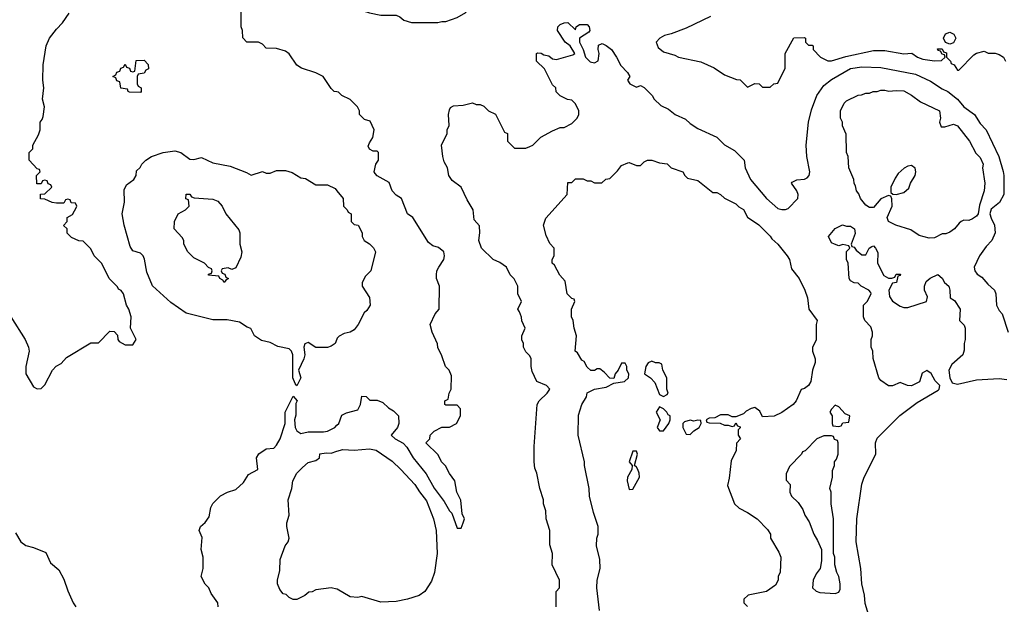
# Model space of a CAD drawing. Header units: inches. Extents: x 1793389 to 1900389, y 320802 to 470796.
# Tile 287 of 656: x 1848338 to 1853496, y 396783 to 399847. Entities that reach past the tile are written whole.
import ezdxf

# ---------------------------------------------------------------- set-up
doc = ezdxf.new("R2010")
doc.units = ezdxf.units.IN
doc.header["$MEASUREMENT"] = 0
doc.layers.add('B8349', color=7, linetype='Continuous')
doc.layers.add('B8359', color=7, linetype='Continuous')

msp = doc.modelspace()

# ---------------------------------------------------------------- linework, layer by layer
at = {"layer": 'B8349', "color": 2}
for points, elevation in [([(1850000, 399468.3), (1849986, 399470), (1849970, 399486), (1849928.4, 399548.4), (1849889.1, 399569.1), (1849813.6, 399593.6), (1849790, 399608.7), (1849750, 399668), (1849730, 399682), (1849683.6, 399696.4), (1849630, 399698), (1849610, 399718), (1849588.4, 399728.4), (1849528, 399730), (1849507.3, 399752.7), (1849506, 399790), (1849498, 399810), (1849498, 399910), (1849506, 399930), (1849530, 399954), (1849553.6, 400000)], 262), ([(1848290.8, 398290), (1848367.3, 398170), (1848384, 398130), (1848387.3, 398110), (1848370.8, 398030), (1848371, 397990), (1848410, 397922), (1848430, 397912), (1848450, 397914), (1848470, 397934), (1848509.1, 398010.9), (1848528.9, 398031.1), (1848554.6, 398045.4), (1848583.1, 398076.9), (1848710, 398154), (1848750, 398154), (1848810, 398214), (1848832.7, 398212.7), (1848850, 398194), (1848852, 398170), (1848859.6, 398159.6), (1848890, 398142), (1848930, 398142), (1848948, 398170), (1848918, 398230), (1848922, 398290), (1848909, 398330), (1848897.2, 398350), (1848882, 398410), (1848870, 398428), (1848855.3, 398435.3), (1848850, 398446), (1848806, 398490), (1848768.9, 398568.9), (1848728.9, 398608.9), (1848710, 398646), (1848670, 398686), (1848648.4, 398688.4), (1848610, 398706), (1848587.3, 398727.3), (1848586, 398750), (1848568, 398768), (1848586, 398790), (1848586, 398810), (1848614.6, 398825.4), (1848636.4, 398863.6), (1848638, 398870), (1848630, 398886), (1848607.3, 398887.3), (1848602, 398902), (1848590, 398906), (1848578, 398902), (1848570, 398886), (1848530, 398886), (1848508.4, 398888.4), (1848470, 398906), (1848447.3, 398907.3), (1848447.3, 398932.7), (1848470, 398934), (1848506, 398970), (1848502, 398982), (1848487.3, 398987.3), (1848482, 399002), (1848470, 399006), (1848458, 399002), (1848450, 398986), (1848427.3, 398987.3), (1848426, 399030), (1848446, 399050), (1848442, 399062), (1848430, 399066), (1848388, 399110), (1848388.4, 399151.6), (1848406, 399170), (1848406, 399190), (1848436.4, 399243.6), (1848446, 399270), (1848446, 399310), (1848456.4, 399323.6), (1848460.4, 399339.6), (1848468, 399390), (1848458, 399430), (1848465.2, 399490), (1848459, 399530), (1848461.2, 399610), (1848477.2, 399710), (1848494, 399750), (1848530, 399798), (1848562, 399830), (1848598, 399882)], 266), ([(1850000, 398172.7), (1849991.3, 398150), (1849970, 398135.3), (1849950, 398129.2), (1849890, 398129), (1849850, 398155.3), (1849831.6, 398148.4), (1849826, 398130), (1849831, 398090), (1849826, 398070), (1849798, 398010), (1849811, 397970), (1849790, 397928), (1849780.4, 397940.4), (1849769, 397970), (1849769, 398090), (1849762, 398110), (1849750, 398122), (1849690, 398134), (1849650, 398155.3), (1849605.6, 398165.6), (1849568, 398190), (1849548.4, 398228.4), (1849530, 398235.3), (1849490, 398262), (1849425.4, 398274.6), (1849350, 398273.2), (1849210, 398309.3), (1849130, 398364), (1849032.9, 398452.9), (1849003.2, 398523.2), (1848991.5, 398591.5), (1848984, 398610), (1848970, 398624), (1848930, 398635.3), (1848917.5, 398657.5), (1848884.5, 398770), (1848875.1, 398830), (1848886.6, 398890), (1848885.6, 398954.4), (1848898, 398982), (1848935.3, 399010), (1848948, 399030), (1848950, 399054), (1848968.4, 399071.6), (1848978, 399090), (1848998, 399110), (1849028, 399130), (1849090, 399150.7), (1849150, 399158.8), (1849182, 399150), (1849230, 399116), (1849250, 399114.8), (1849290, 399125.5), (1849350, 399097), (1849439.8, 399079.8), (1849526.8, 399046.8), (1849550, 399031.3), (1849610, 399051.3), (1849630, 399042), (1849650, 399042), (1849683.1, 399056.9), (1849730, 399056), (1849765.4, 399045.4), (1849810, 399018), (1849834.4, 399014.4), (1849890, 398982), (1849950, 398982), (1849990, 398962), (1850000, 398949.6)], 262), ([(1849378, 396770), (1849375.3, 396790), (1849340.2, 396840.2), (1849328, 396870), (1849309.1, 396889.1), (1849289.1, 396929.1), (1849299, 396970), (1849299, 397030), (1849288, 397070), (1849293.6, 397133.6), (1849278, 397170), (1849286, 397190), (1849310, 397212), (1849330, 397242), (1849339, 397290), (1849350, 397311.3), (1849390, 397351.3), (1849426, 397370), (1849470, 397384.7), (1849510, 397422), (1849536.4, 397463.6), (1849586, 397490), (1849578, 397550), (1849590, 397571.3), (1849630, 397598), (1849670, 397602), (1849683.1, 397616.9), (1849702, 397650), (1849729, 397730), (1849729, 397790), (1849770, 397874), (1849791, 397850), (1849784.7, 397835.3), (1849785.4, 397774.6), (1849778, 397750), (1849781, 397710), (1849790, 397692), (1849810, 397678), (1849850, 397687.3), (1849930, 397686.8), (1849950, 397691), (1849988.7, 397710), (1850000, 397721.1)], 262), ([(1850000, 396862.4), (1849970, 396868.7), (1849890, 396858), (1849870, 396848), (1849852.7, 396847.3), (1849831.6, 396828.4), (1849790, 396808), (1849770, 396808), (1849750, 396818), (1849733.6, 396833.6), (1849718, 396838), (1849700.2, 396860.2), (1849689.3, 396889.3), (1849689.2, 396910), (1849700.2, 396959.8), (1849702, 397018), (1849729, 397090), (1849744, 397110), (1849749, 397130), (1849737, 397190), (1849738, 397210), (1849749.5, 397250), (1849744.5, 397330), (1849762.9, 397390), (1849769.6, 397430), (1849789.7, 397470.3), (1849819.3, 397500.7), (1849850, 397525.5), (1849890, 397536.3), (1849909.2, 397550), (1849910, 397571.3), (1849942.7, 397577.3), (1849970, 397574.8), (1850000, 397584.8)], 258), ([(1848316.9, 397156.9), (1848344.7, 397110), (1848370, 397091.3), (1848410, 397081), (1848474.8, 397054.8), (1848499.6, 396999.6), (1848543.6, 396963.6), (1848570, 396914), (1848590, 396854), (1848618, 396790), (1848631.3, 396770)], 262)]:
    msp.add_lwpolyline(points, dxfattribs=dict(at, elevation=elevation))
for points, elevation in [([(1848970, 399466), (1848912.7, 399467.3), (1848906, 399470), (1848902, 399482), (1848867.3, 399487.3), (1848862, 399522), (1848847.3, 399527.3), (1848842, 399542), (1848826, 399550), (1848842, 399558), (1848847.3, 399572.7), (1848862, 399578), (1848867.3, 399592.7), (1848882, 399598), (1848890, 399614), (1848898, 399598), (1848912.7, 399592.7), (1848918, 399578), (1848930, 399574), (1848942, 399578), (1848947.3, 399632.7), (1848990, 399634), (1849011.3, 399611.3), (1849012, 399590), (1848998, 399582), (1848990, 399566), (1848958, 399562), (1848954, 399550), (1848954, 399510), (1848958, 399498), (1848974, 399490), (1848974, 399470)], 262), ([(1849450, 398538), (1849430, 398546), (1849398, 398542), (1849394, 398530), (1849398, 398518), (1849412.7, 398512.7), (1849418, 398498), (1849432, 398490), (1849418, 398482), (1849410, 398468.7), (1849402, 398482), (1849386, 398490), (1849382, 398502), (1849327.3, 398507.3), (1849327.3, 398512.7), (1849342, 398518), (1849346, 398530), (1849342, 398542), (1849327.3, 398547.3), (1849306, 398570), (1849250, 398598), (1849218, 398630), (1849198, 398670), (1849198, 398690), (1849190, 398706), (1849148, 398750), (1849148.7, 398790), (1849168, 398830), (1849206, 398850), (1849226, 398870), (1849222, 398902), (1849208.4, 398908.4), (1849210, 398932), (1849230, 398932), (1849238, 398918), (1849252.7, 398912.7), (1849350, 398906), (1849375.3, 398895.3), (1849398, 398870), (1849418, 398830), (1849485.4, 398745.4), (1849492, 398730), (1849491.3, 398670), (1849502, 398630), (1849496.9, 398603.1), (1849470, 398546)], 258)]:
    msp.add_lwpolyline(points, close=True, dxfattribs=dict(at, elevation=elevation))
at = {"layer": 'B8359', "color": 2}
for points, elevation in [([(1850000, 399925), (1850010, 399918), (1850050, 399926.8), (1850070, 399922.8), (1850104.5, 399904.5), (1850170, 399882.8), (1850230, 399871.3), (1850310, 399871.3), (1850330, 399862), (1850350, 399844.7), (1850390, 399832), (1850528.4, 399831.6), (1850550, 399838), (1850570, 399838), (1850630, 399858), (1850674.6, 399885.4), (1850688.9, 399931.1), (1850726, 399950), (1850786, 399970), (1850806, 399990), (1850807, 400000)], 262), ([(1851957.1, 399862.9), (1851830, 399802), (1851750, 399772.7), (1851715.3, 399764.7), (1851692, 399750), (1851672, 399730), (1851682, 399702), (1851710, 399678), (1851770, 399661), (1851790, 399651), (1851905.4, 399625.4), (1851975.3, 399595.3), (1852030, 399558), (1852092.7, 399532.7), (1852111.6, 399531.6), (1852150, 399494), (1852190, 399512), (1852211.6, 399511.6), (1852230, 399494), (1852270, 399494), (1852288.4, 399511.6), (1852310, 399514), (1852347.3, 399592.7), (1852348, 399670), (1852392.7, 399752.7), (1852450, 399754), (1852454, 399750), (1852454, 399730), (1852470, 399714), (1852490, 399714), (1852494, 399710), (1852494, 399690), (1852534, 399650), (1852571.6, 399631.6), (1852590, 399631.3), (1852665.8, 399654.2), (1852810, 399686), (1852870, 399684.9), (1852970, 399668), (1853010.9, 399670.9), (1853042, 399650), (1853070, 399640.7), (1853130, 399631.3), (1853167.3, 399632.7), (1853186, 399650), (1853182, 399662), (1853170, 399666), (1853162, 399682), (1853150, 399686), (1853146, 399694), (1853170, 399694), (1853178, 399678), (1853192.7, 399672.7), (1853194, 399650), (1853214, 399630), (1853218, 399618), (1853234, 399610), (1853250, 399582), (1853258, 399582), (1853336.4, 399663.6), (1853350, 399672), (1853390, 399682), (1853411.6, 399671.6), (1853448.9, 399671.1), (1853470, 399664.7), (1853491.1, 399651.1), (1853502, 399630)], 262), ([(1851148, 396770), (1851148, 396850), (1851166, 396870), (1851166, 396910), (1851128, 396990), (1851128.4, 397048.4), (1851114.6, 397094.6), (1851115.3, 397170), (1851095.3, 397230), (1851093.6, 397273.6), (1851082, 397310), (1851082, 397330), (1851062, 397390), (1851048, 397470), (1851036.4, 397496.4), (1851034, 397530), (1851033.2, 397610), (1851048.7, 397830), (1851059, 397850), (1851102, 397890), (1851115.3, 397910), (1851098, 397930), (1851048, 397950), (1851023.1, 398003.1), (1851018, 398030), (1851018, 398070), (1851010, 398086), (1850990, 398106), (1850978, 398130), (1850978, 398150), (1850968.9, 398168.9), (1850968, 398190), (1850986, 398230), (1850968.4, 398268.4), (1850967.3, 398287.3), (1850956.4, 398316.4), (1850948, 398330), (1850966, 398370), (1850948, 398410), (1850948, 398450), (1850928.9, 398488.9), (1850908, 398510), (1850888, 398550), (1850853.6, 398573.6), (1850818, 398590), (1850758, 398650), (1850744, 398690), (1850749.3, 398730), (1850746, 398766), (1850718, 398798), (1850713.2, 398850), (1850682, 398902), (1850650, 398968.7), (1850604, 399004), (1850586, 399030), (1850579, 399070), (1850562, 399102), (1850554, 399130), (1850548, 399190), (1850578, 399250), (1850578, 399270), (1850587.3, 399292.7), (1850585.2, 399350), (1850590, 399374), (1850594, 399386), (1850610, 399396), (1850661.2, 399398.8), (1850710, 399412), (1850730, 399402), (1850750, 399402), (1850770, 399394), (1850794, 399370), (1850831.3, 399351.3), (1850878, 399258), (1850894, 399250), (1850894, 399210), (1850930, 399174), (1850990, 399174), (1851010, 399182), (1851026, 399190), (1851068.4, 399231.6), (1851130, 399264.7), (1851170, 399282), (1851190, 399282), (1851230, 399302), (1851258, 399330), (1851268, 399350), (1851268, 399370), (1851250, 399406), (1851230, 399426), (1851208.4, 399428.4), (1851170, 399448), (1851148.9, 399468.9), (1851146, 399490), (1851130, 399506), (1851088, 399590), (1851046, 399630), (1851046, 399670), (1851050, 399674), (1851070, 399672), (1851083.6, 399663.6), (1851110, 399658), (1851130, 399642), (1851150, 399638), (1851236.4, 399663.6), (1851246, 399670), (1851222, 399710), (1851195.3, 399730), (1851155.3, 399790), (1851158, 399810), (1851170, 399822), (1851190, 399831.3), (1851210, 399832), (1851250, 399794), (1851253.2, 399810), (1851270, 399822), (1851310, 399822), (1851322, 399810), (1851324, 399790), (1851318.8, 399781.2), (1851271.3, 399750), (1851271, 399730), (1851290.7, 399690.7), (1851302, 399650), (1851326.4, 399626.4), (1851350, 399621), (1851368.9, 399631.1), (1851374, 399670), (1851368.9, 399691.1), (1851370, 399714), (1851390, 399722), (1851410, 399712), (1851438, 399690), (1851464.7, 399650), (1851486.4, 399606.4), (1851522, 399570), (1851534, 399550), (1851522, 399530), (1851534, 399510), (1851570, 399494), (1851590, 399502), (1851610, 399491.3), (1851652, 399450), (1851662, 399430), (1851696.9, 399396.9), (1851737.3, 399377.3), (1851772, 399350), (1851825.4, 399325.4), (1851850, 399302), (1851890, 399276), (1851990, 399231.3), (1852030, 399191.3), (1852082, 399162), (1852134, 399110), (1852138, 399070), (1852166.8, 399010), (1852250.8, 398910), (1852310, 398858), (1852330, 398851.3), (1852350, 398851.3), (1852363.1, 398856.9), (1852414, 398910), (1852415.3, 398930), (1852409, 398950), (1852382, 398990), (1852384.7, 398995.3), (1852410, 399006.8), (1852449.4, 399010.6), (1852462.7, 399017.3), (1852473.2, 399030), (1852478, 399050), (1852461.6, 399130), (1852457.4, 399190), (1852469.7, 399310.3), (1852485.4, 399374.6), (1852513.6, 399450), (1852550, 399502), (1852590, 399533.4), (1852690, 399590.4), (1852750, 399600.4), (1852850, 399597.1), (1853030, 399562), (1853110, 399525.5), (1853170, 399484.9), (1853201, 399470), (1853250, 399430.7), (1853284, 399390), (1853339.1, 399350), (1853370, 399302.8), (1853400.7, 399270), (1853467.7, 399130), (1853490, 399052), (1853494, 399030), (1853494, 398930), (1853471.5, 398888.5), (1853426.7, 398853.3), (1853420.3, 398830), (1853426.5, 398806.5), (1853445.5, 398770), (1853447.7, 398730), (1853430.8, 398690), (1853401.1, 398658.9), (1853366, 398610), (1853338, 398550), (1853341, 398530), (1853353.7, 398513.7), (1853378, 398498), (1853410, 398461), (1853444.7, 398430), (1853451.3, 398410), (1853454.8, 398350), (1853470, 398322), (1853485.4, 398305.4), (1853516, 398210)], 258), ([(1850000, 397721.1), (1850009, 397730), (1850026.3, 397773.7), (1850050, 397786.8), (1850110, 397802), (1850124, 397830), (1850130, 397874), (1850152.7, 397872.7), (1850172.7, 397852.7), (1850210, 397852), (1850239.8, 397839.8), (1850270, 397812), (1850296.9, 397796.9), (1850322, 397770), (1850324.7, 397730), (1850318, 397710), (1850284.7, 397670), (1850304.7, 397650), (1850346.8, 397626.8), (1850366.8, 397606.8), (1850398.8, 397550), (1850466.7, 397466.7), (1850510, 397391), (1850562.5, 397322.5), (1850590, 397272), (1850601, 397261), (1850630, 397182), (1850650, 397182), (1850662, 397210), (1850668, 397230), (1850656.4, 397256.4), (1850648.4, 397328.4), (1850628.7, 397370), (1850618, 397430), (1850589.1, 397469.1), (1850568.9, 397508.9), (1850548, 397530), (1850530, 397566), (1850466, 397630), (1850486, 397650), (1850488, 397670), (1850508.9, 397691.1), (1850550, 397712), (1850590, 397712), (1850626, 397730), (1850648, 397770), (1850647.3, 397807.3), (1850630, 397826), (1850570, 397826), (1850566, 397830), (1850566, 397850), (1850582, 397858), (1850588, 397890), (1850598, 397910), (1850600.4, 397980.4), (1850588, 398010), (1850568.7, 398030), (1850550, 398086), (1850528.4, 398128.4), (1850527.3, 398147.3), (1850498, 398210), (1850488, 398250), (1850514.6, 398305.4), (1850535.3, 398330), (1850538, 398450), (1850522, 398490), (1850522, 398510), (1850524, 398530), (1850533.2, 398550), (1850559.3, 398590), (1850563.7, 398610), (1850559.3, 398630), (1850532.1, 398652.1), (1850502, 398662), (1850479, 398679), (1850398, 398810), (1850369.1, 398829.1), (1850338, 398910), (1850310, 398928), (1850289.1, 398949.1), (1850273.6, 398993.6), (1850210, 399028), (1850200.2, 399040.2), (1850195.3, 399050), (1850204, 399090), (1850218, 399110), (1850218, 399150), (1850210, 399158), (1850190, 399158), (1850170, 399168), (1850164, 399184), (1850170, 399202), (1850188, 399230), (1850195.3, 399270), (1850174.6, 399314.6), (1850144.7, 399324.7), (1850118, 399350), (1850118, 399370), (1850108, 399390), (1850070, 399428), (1850026, 399450), (1850007.3, 399467.3), (1850000, 399468.3)], 262), ([(1851375.1, 396750), (1851361.2, 396870), (1851362.7, 396910), (1851379, 396970), (1851378, 397018), (1851359, 397090), (1851362, 397130), (1851368.7, 397150), (1851368.7, 397190), (1851344.1, 397264.1), (1851322.7, 397350), (1851321.2, 397390), (1851297.2, 397510), (1851297.2, 397530), (1851264, 397670), (1851265.6, 397774.4), (1851282, 397830), (1851308, 397870), (1851310, 397892), (1851348.9, 397911.1), (1851410, 397921), (1851450, 397942), (1851506, 397950), (1851528, 397970), (1851528.7, 397990), (1851518, 398010), (1851518, 398030), (1851510, 398046), (1851490, 398046), (1851474, 398010), (1851458, 397990), (1851450, 397966), (1851430, 397968), (1851400.4, 398000.4), (1851376.4, 398016.4), (1851363.6, 398016.4), (1851350, 398008), (1851330, 398008), (1851310, 398026), (1851295.3, 398055.3), (1851283.1, 398063.1), (1851260.4, 398100.4), (1851248, 398110), (1851255.3, 398190), (1851242, 398230), (1851238, 398270), (1851228, 398290), (1851228, 398330), (1851246, 398370), (1851242, 398382), (1851230, 398386), (1851206, 398410), (1851196.4, 398476.4), (1851168.4, 398508.4), (1851140.4, 398560.4), (1851128, 398570), (1851128, 398590), (1851138, 398610), (1851138, 398650), (1851114.6, 398674.6), (1851096, 398716), (1851082.7, 398770), (1851094, 398806), (1851206, 398930), (1851210, 398994), (1851230, 398994), (1851250, 399012), (1851290, 399012), (1851310, 399002), (1851330, 399002), (1851350, 398992), (1851387.3, 398992.7), (1851408.4, 399011.6), (1851430, 399014), (1851470, 399054), (1851490, 399082), (1851523.1, 399096.9), (1851530, 399098), (1851570, 399082), (1851590, 399082), (1851610, 399102), (1851626, 399110), (1851649.1, 399110.9), (1851690, 399096), (1851730, 399091), (1851751.1, 399071.1), (1851812, 399050), (1851822, 399030), (1851836.9, 399016.9), (1851890, 399004.7), (1851970, 398942), (1851990, 398942), (1852010, 398931.3), (1852030, 398912), (1852090, 398882), (1852105.4, 398865.4), (1852130, 398851.3), (1852151.6, 398811.6), (1852210, 398772), (1852270, 398712), (1852278, 398698), (1852310, 398671.3), (1852358.8, 398610), (1852371, 398590), (1852382, 398542), (1852421, 398490), (1852451, 398430), (1852464.7, 398390), (1852471.3, 398330), (1852516, 398270), (1852510.9, 398249.1), (1852510.9, 398169.1), (1852491.6, 398128.4), (1852491.3, 398110), (1852504.7, 398070), (1852506, 398050), (1852491, 398010), (1852482.8, 397950), (1852470, 397929), (1852450, 397914), (1852431.3, 397908.7), (1852406, 397850), (1852390.7, 397829.3), (1852330, 397788.7), (1852290, 397768.7), (1852230, 397766), (1852214.6, 397794.6), (1852190, 397814), (1852170, 397808.7), (1852144.5, 397795.5), (1852130, 397782), (1852090, 397766), (1852070, 397766), (1852050, 397775.3), (1852010, 397775.3), (1851979.6, 397760.4), (1851950, 397758), (1851934, 397750), (1851938, 397738), (1851950, 397734), (1852007.3, 397732.7), (1852030, 397722), (1852050, 397722), (1852070, 397714), (1852082, 397718), (1852090, 397734), (1852098, 397718), (1852112.7, 397712.7), (1852112.7, 397707.3), (1852102, 397698), (1852102, 397670), (1852114, 397650), (1852092.7, 397627.3), (1852091.1, 397588.9), (1852065.4, 397534.6), (1852055.3, 397444.7), (1852045.4, 397405.4), (1852082, 397310), (1852106.4, 397286.4), (1852150, 397264.7), (1852202, 397230), (1852255.3, 397175.3), (1852271.3, 397150), (1852272, 397130), (1852315.3, 397055.3), (1852324.7, 397030), (1852322, 396950), (1852312, 396930), (1852311.1, 396908.9), (1852296.9, 396883.1), (1852250.7, 396849.3), (1852154, 396830), (1852132, 396810), (1852132, 396790), (1852150.9, 396770.9)], 254), ([(1850000, 398949.6), (1850032, 398910), (1850034, 398870), (1850054, 398850), (1850058, 398838), (1850074, 398830), (1850074, 398790), (1850090, 398774), (1850112, 398770), (1850132, 398730), (1850132, 398710), (1850142, 398690), (1850170, 398672), (1850191.1, 398651.1), (1850202, 398630), (1850178, 398530), (1850150, 398502), (1850131.3, 398470), (1850131.3, 398450), (1850171.1, 398391.1), (1850174, 398350), (1850156.9, 398323.1), (1850142, 398310), (1850111.3, 398250), (1850090, 398222), (1850070, 398209), (1850038, 398202), (1850011.1, 398188.9), (1850002, 398178), (1850000, 398172.7)], 262), ([(1852784, 396730), (1852767, 396787), (1852763.7, 396830), (1852749.3, 396890), (1852744.5, 396970), (1852720.7, 397110), (1852724.2, 397230), (1852750, 397412), (1852762, 397450), (1852822.4, 397570), (1852820.5, 397630), (1852830, 397653), (1852948, 397772), (1853039.3, 397840.7), (1853150, 397904.7), (1853155.3, 397910), (1853158, 397930), (1853134.6, 397954.6), (1853112.9, 397992.9), (1853090, 398008), (1853066.4, 397993.6), (1853051.1, 397948.9), (1853010, 397928), (1852988.9, 397928.9), (1852950, 397946), (1852910, 397928), (1852890, 397928.7), (1852850, 397955.3), (1852839, 397970), (1852808.7, 398071.3), (1852808, 398110), (1852798, 398130), (1852798, 398170), (1852806, 398190), (1852806, 398210), (1852796.4, 398236.4), (1852766, 398270), (1852758, 398290), (1852758, 398350), (1852778, 398370), (1852798, 398410), (1852796.4, 398416.4), (1852786, 398430), (1852746, 398450), (1852730, 398466), (1852710, 398468), (1852690, 398478), (1852684, 398490), (1852678, 398570), (1852668.7, 398590), (1852668.7, 398631.3), (1852686, 398650), (1852682, 398662), (1852650, 398668), (1852630, 398662), (1852606, 398670), (1852590, 398678), (1852575.3, 398710), (1852610, 398752), (1852648.7, 398771.3), (1852670, 398764.7), (1852690, 398764.7), (1852710.6, 398750.6), (1852714.4, 398725.6), (1852694, 398670), (1852698, 398658), (1852710, 398654), (1852719.6, 398639.6), (1852750, 398614), (1852770, 398614), (1852788, 398650), (1852802, 398658), (1852810, 398662), (1852822, 398650), (1852832.7, 398627.3), (1852832, 398570), (1852865.4, 398505.4), (1852890, 398492), (1852907.3, 398492.7), (1852922, 398498), (1852930, 398514), (1852952.7, 398512.7), (1852950, 398506), (1852938, 398502), (1852932, 398470), (1852910, 398466), (1852891.1, 398428.9), (1852895.3, 398395.3), (1852910, 398372), (1852950, 398344.7), (1852970, 398338), (1852990, 398338), (1853088, 398370), (1853093.6, 398393.6), (1853078, 398430), (1853078, 398450), (1853086, 398474), (1853108.4, 398491.6), (1853148.4, 398511.6), (1853170, 398492), (1853182, 398470), (1853204.7, 398450), (1853211, 398429), (1853212, 398390), (1853234.4, 398374.4), (1853264.7, 398330), (1853262, 398270), (1853285.4, 398245.4), (1853291.3, 398230), (1853291.3, 398170), (1853286, 398150), (1853285.4, 398114.6), (1853278, 398090), (1853220.7, 398039.3), (1853206, 398010), (1853211, 397970), (1853222.8, 397942.8), (1853250, 397936), (1853350, 397959.3), (1853470, 397966.7), (1853510, 397961.3)], 254), ([(1850000, 397584.8), (1850030, 397594.8), (1850090, 397590.3), (1850170, 397597.4), (1850204.7, 397590), (1850290, 397533.4), (1850334.8, 397490), (1850407.3, 397410), (1850431.8, 397371.8), (1850470, 397326), (1850506, 397230), (1850520.5, 397170), (1850525.5, 397050), (1850510.6, 396950), (1850495.6, 396904.4), (1850461, 396850), (1850430, 396829.2), (1850370, 396809), (1850310, 396797.2), (1850230, 396794), (1850130, 396824), (1850110, 396819), (1850070, 396822), (1850002, 396862), (1850000, 396862.4)], 258)]:
    msp.add_lwpolyline(points, dxfattribs=dict(at, elevation=elevation))
for points, elevation in [([(1853210, 399718), (1853187.3, 399727.3), (1853178, 399750), (1853187.3, 399772.7), (1853210, 399782), (1853231.3, 399771.3), (1853242, 399750), (1853230, 399726)], 262), ([(1852891.6, 399471.6), (1852930, 399476), (1852970, 399473.4), (1853010, 399450.7), (1853056.3, 399416.3), (1853156, 399370), (1853161, 399330), (1853156, 399310), (1853164.7, 399284.7), (1853184.7, 399284.7), (1853230, 399298.8), (1853250, 399291), (1853314, 399210), (1853346.8, 399146.8), (1853370, 399124.7), (1853386, 399090), (1853381, 399070), (1853393.4, 398990), (1853390.4, 398949.6), (1853366, 398874), (1853359.1, 398830), (1853350, 398817.2), (1853330, 398804), (1853310, 398795.3), (1853283.6, 398796.4), (1853270, 398789), (1853258.8, 398781.2), (1853234.8, 398750), (1853210, 398733.2), (1853190, 398725.2), (1853170, 398724), (1853130, 398704), (1853102, 398702), (1853050, 398715.3), (1853006, 398746), (1852928, 398770), (1852889, 398790), (1852882, 398810), (1852908.7, 398870), (1852907.3, 398907.3), (1852902, 398922), (1852890, 398926), (1852850, 398908.7), (1852810, 398862), (1852790, 398862), (1852770, 398875.3), (1852742, 398910), (1852734, 398934), (1852722, 398950), (1852716.4, 398976.4), (1852708.9, 398988.9), (1852708, 399010), (1852682, 399070), (1852678, 399130), (1852668.7, 399150), (1852667.3, 399247.3), (1852648, 399290), (1852648, 399310), (1852638, 399330), (1852638, 399370), (1852658, 399410), (1852670, 399422), (1852730, 399452), (1852747.3, 399452.7), (1852770, 399462), (1852790, 399462), (1852808.9, 399471.1), (1852830, 399471.3), (1852850, 399478), (1852870, 399478)], 254), ([(1853010, 399082), (1852990, 399079), (1852970.7, 399069.3), (1852939.8, 399040.2), (1852923.5, 399016.5), (1852902, 398970), (1852902, 398942), (1852912, 398932), (1852930, 398931.3), (1852970, 398941), (1852996, 398964), (1853005.2, 398990), (1853029, 399030), (1853033.2, 399050), (1853029, 399069)], 254), ([(1851650, 398058), (1851630, 398048), (1851618, 398030), (1851612, 397990), (1851642, 397970), (1851666, 397946), (1851690, 397882), (1851710, 397872), (1851730, 397882), (1851735.3, 397890), (1851728, 397910), (1851728, 397970), (1851708, 398010), (1851702, 398042), (1851688, 398048), (1851668.9, 398048.9)], 254), ([(1851690, 397818), (1851672, 397790), (1851694, 397750), (1851678, 397710), (1851690, 397692), (1851710, 397692), (1851738, 397730), (1851746, 397750), (1851746, 397770), (1851735.3, 397775.3), (1851728, 397790), (1851710, 397808)], 254), ([(1852610, 397826), (1852590, 397806), (1852582, 397790), (1852594, 397770), (1852594, 397730), (1852598, 397718), (1852630, 397714), (1852642, 397718), (1852650, 397734), (1852682, 397738), (1852686, 397770), (1852662, 397782), (1852630, 397818)], 258), ([(1851850, 397748.7), (1851821, 397739), (1851812, 397730), (1851812, 397710), (1851830, 397674), (1851850, 397672), (1851870, 397692), (1851898, 397710), (1851908, 397730), (1851906, 397746), (1851890, 397748), (1851870, 397742)], 254), ([(1852590, 397666), (1852550, 397666), (1852514, 397650), (1852452.7, 397587.3), (1852438, 397582), (1852434, 397570), (1852370, 397506), (1852352.7, 397467.3), (1852352.7, 397432.7), (1852374, 397410), (1852372, 397370), (1852382, 397350), (1852416.9, 397316.9), (1852439.8, 397279.8), (1852451.3, 397250), (1852474.4, 397214.4), (1852498, 397150), (1852518, 397118), (1852538, 397070), (1852538, 397010), (1852531.3, 396970), (1852510, 396942), (1852494, 396910), (1852491.3, 396870), (1852510, 396851.3), (1852530, 396844.7), (1852610, 396838.8), (1852630, 396846), (1852637, 396863), (1852637, 396890), (1852629.3, 396929.3), (1852619, 396950), (1852608.7, 396990), (1852608.7, 397030), (1852602, 397050), (1852601.2, 397230), (1852589, 397310), (1852588.7, 397370), (1852582, 397390), (1852595.3, 397450), (1852596.4, 397483.6), (1852606, 397510), (1852606, 397530), (1852616.4, 397543.6), (1852626, 397570), (1852626, 397630), (1852622, 397642), (1852607.3, 397647.3), (1852602, 397662)], 258), ([(1851570, 397586), (1851550, 397586), (1851531.3, 397530), (1851546, 397510), (1851544.9, 397490), (1851521.3, 397450), (1851519.5, 397430), (1851530, 397384.7), (1851550, 397386), (1851584.5, 397450), (1851583.7, 397470), (1851576, 397490), (1851570, 397502), (1851558, 397510), (1851574, 397570)], 254)]:
    msp.add_lwpolyline(points, close=True, dxfattribs=dict(at, elevation=elevation))

doc.saveas('drawing.dxf')
